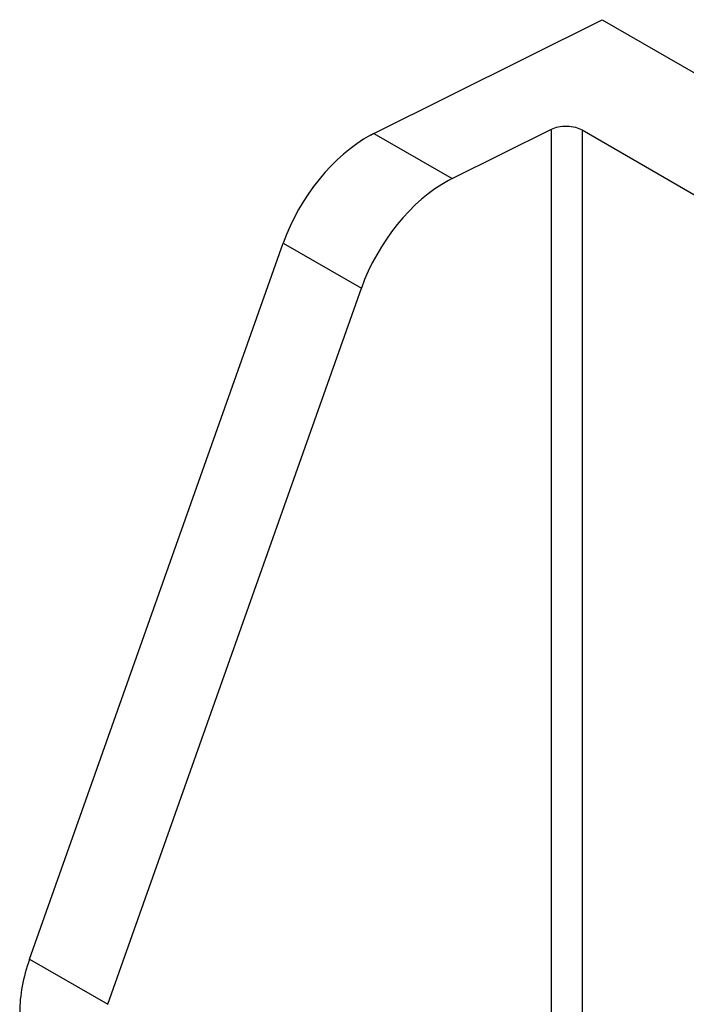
# Model space of a CAD drawing. Header units: millimetres. Extents: x -0.57 to 0.95, y -0.4 to 0.71.
# Tile 258 of 260: x 0.7053 to 0.7354, y 0.6637 to 0.7083. Entities that reach past the tile are written whole.
import ezdxf

# ---------------------------------------------------------------- set-up
doc = ezdxf.new("R2010")
doc.units = ezdxf.units.MM
doc.layers.add('FORMAT', color=7, linetype='Continuous')

msp = doc.modelspace()

# ---------------------------------------------------------------- linework, layer by layer
at = {"layer": 'FORMAT', "color": 7, "linetype": 'Continuous', "lineweight": 25}
for p, q in [((0.72129, 0.703124), (0.731614, 0.708279)), ((0.731614, 0.708279), (0.762408, 0.690502)), ((0.72129, 0.703124), (0.721137, 0.703044)), ((0.72129, 0.703124), (0.724826, 0.701083)), ((0.724826, 0.701083), (0.72932, 0.703327)), ((0.72932, 0.656867), (0.72932, 0.703327)), ((0.730709, 0.703286), (0.753413, 0.690179)), ((0.730709, 0.703286), (0.730709, 0.656065)), ((0.724826, 0.701083), (0.724673, 0.701003)), ((0.705714, 0.665748), (0.717191, 0.698169)), ((0.717191, 0.698169), (0.720726, 0.696128)), ((0.709249, 0.663707), (0.720726, 0.696128)), ((0.705714, 0.665748), (0.709249, 0.663707))]:
    msp.add_line(p, q, dxfattribs=at)
for centre, major_axis, start_param, end_param in [((0.721137, 0.698145), (0.003162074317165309, 0.005101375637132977), 0.8040322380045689, 1.920832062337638), ((0.724673, 0.696104), (0.003162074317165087, 0.0051013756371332), 0.8040322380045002, 1.920832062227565), ((0.70966, 0.665723), (0.003162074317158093, 0.005101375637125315), 1.920832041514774, 2.374828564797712)]:
    msp.add_ellipse(centre, major_axis=major_axis, ratio=0.597167, start_param=start_param, end_param=end_param, dxfattribs=at)
msp.add_open_spline([(0.7293202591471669, 0.7033272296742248), (0.7294194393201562, 0.703366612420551), (0.7296255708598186, 0.703448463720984), (0.7300200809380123, 0.7034762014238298), (0.7304121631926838, 0.7034249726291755), (0.7306128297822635, 0.7033309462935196), (0.7307093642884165, 0.7032857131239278)], degree=3, knots=[0, 0, 0, 0, 0.2406221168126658, 0.5000980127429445, 0.7595125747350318, 1, 1, 1, 1], dxfattribs=at)

doc.saveas('drawing.dxf')
